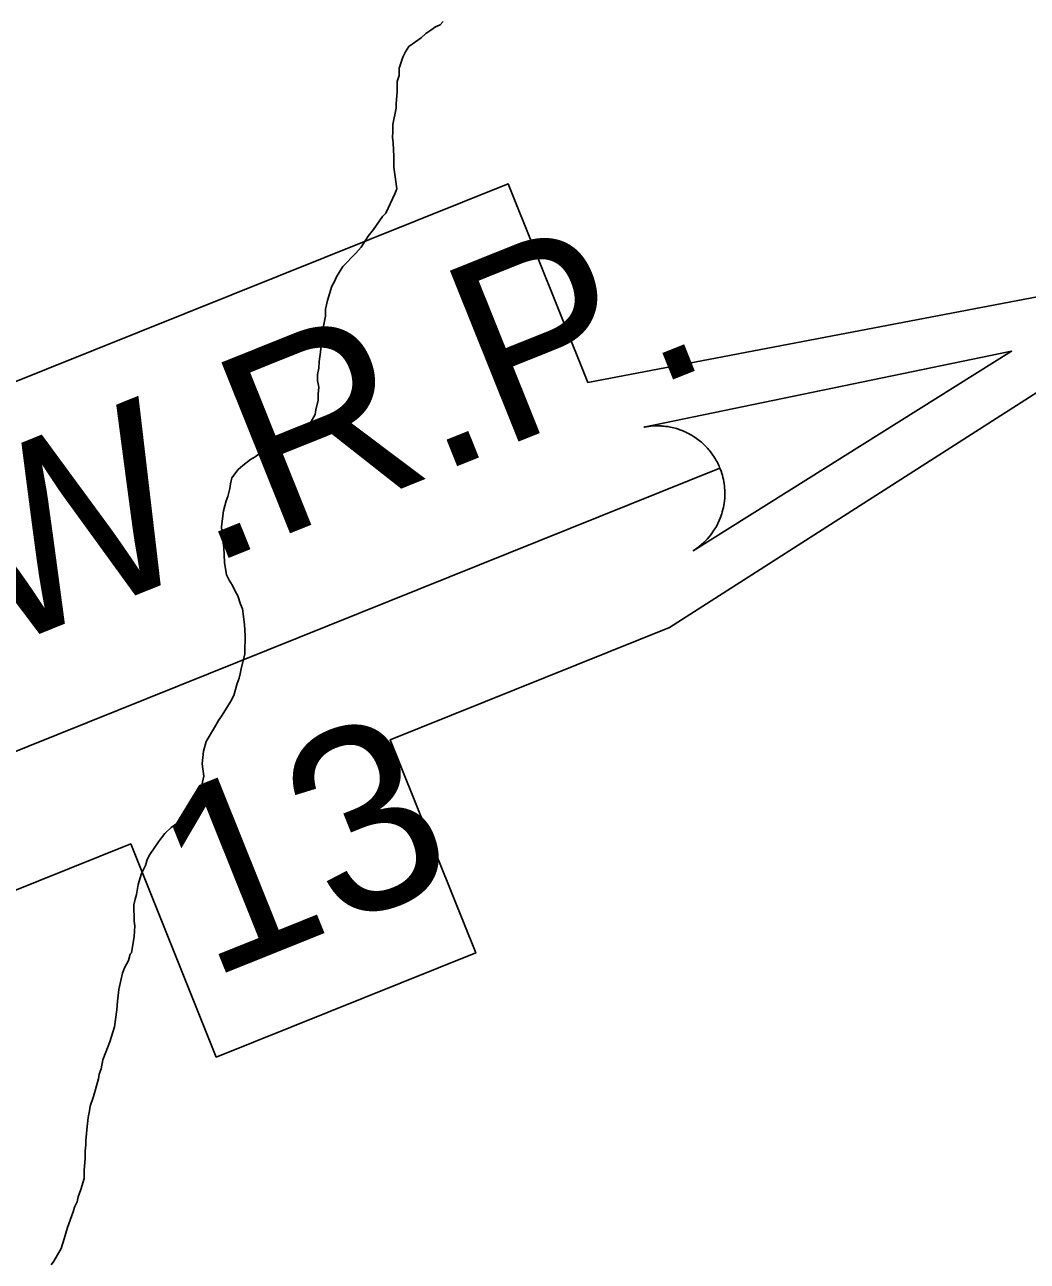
# Model space of a CAD drawing. Extents: x 3177385 to 3215275, y 903885 to 929304.
# Drawn here: x 3182335 to 3183013, y 913861 to 914697 of the extents above; entities that cross this region are included whole.
import ezdxf

# ---------------------------------------------------------------- set-up
doc = ezdxf.new("R2010")
doc.units = 0
for name, color, linetype in [('V-SITE-VEGE', 7, 'Continuous'), ('V-TOPO-SHOR', 7, 'Continuous'), ('V-TOPO-WATR-IDEN', 7, 'Continuous')]:
    doc.layers.add(name, color=color, linetype=linetype)

msp = doc.modelspace()

# ---------------------------------------------------------------- linework, layer by layer
at = {"layer": 'V-SITE-VEGE'}
for p, q in [((3182609.47, 914693.34), (3182612.56, 914695.58)), ((3182612.56, 914695.58), (3182615.64, 914696.93)), ((3182594.5, 914682.17), (3182602.87, 914687.98)), ((3182602.87, 914687.98), (3182605.94, 914691.1)), ((3182605.94, 914691.1), (3182609.47, 914693.34)), ((3182590.56, 914675.06), (3182592.31, 914678.61)), ((3182592.31, 914678.61), (3182594.5, 914682.17)), ((3182587.96, 914667.51), (3182590.56, 914675.06)), ((3182586.69, 914658.65), (3182587.99, 914662.64)), ((3182587.99, 914662.64), (3182587.96, 914667.51)), ((3182586.74, 914651.57), (3182586.69, 914658.65)), ((3182585.92, 914643.59), (3182586.74, 914651.57)), ((3182585.94, 914640.5), (3182585.92, 914643.59)), ((3182583.8, 914629.41), (3182585.94, 914640.5)), ((3182583.83, 914624.54), (3182583.8, 914629.41)), ((3182583.42, 914621), (3182583.83, 914624.54)), ((3182583.89, 914617.02), (3182583.42, 914621)), ((3182584.39, 914607.73), (3182583.89, 914617.02)), ((3182584.44, 914600.64), (3182584.39, 914607.73)), ((3182586.32, 914586.05), (3182584.44, 914600.64)), ((3182585.02, 914582.49), (3182586.32, 914586.05)), ((3182578.91, 914569.61), (3182585.02, 914582.49)), ((3182576.71, 914567.38), (3182578.91, 914569.61)), ((3182570.58, 914558.49), (3182576.71, 914567.38)), ((3182562.25, 914546.48), (3182567.06, 914554.04)), ((3182567.06, 914554.04), (3182570.58, 914558.49)), ((3182558.73, 914542.47), (3182562.25, 914546.48)), ((3182549.94, 914533.55), (3182558.73, 914542.47)), ((3182544.26, 914523.33), (3182545.56, 914526.44)), ((3182545.56, 914526.44), (3182549.94, 914533.55)), ((3182539.48, 914510.45), (3182542.51, 914520.22)), ((3182542.51, 914520.22), (3182544.26, 914523.33)), ((3182538.19, 914504.69), (3182539.48, 914510.45)), ((3182538.23, 914499.82), (3182538.19, 914504.69)), ((3182536.1, 914486.97), (3182536.95, 914493.17)), ((3182536.95, 914493.17), (3182538.23, 914499.82)), ((3182536.12, 914483.87), (3182536.1, 914486.97)), ((3182534.86, 914475.45), (3182535.26, 914480.77)), ((3182535.26, 914480.77), (3182536.12, 914483.87)), ((3182533.6, 914464.82), (3182534.01, 914469.25)), ((3182534.01, 914469.25), (3182534.86, 914475.45)), ((3182532.75, 914460.38), (3182533.6, 914464.82)), ((3182532.78, 914456.4), (3182532.75, 914460.38)), ((3182533.69, 914451.98), (3182532.78, 914456.4)), ((3182533.28, 914447.1), (3182533.69, 914451.98)), ((3182531.59, 914436.47), (3182533.31, 914443.12)), ((3182533.31, 914443.12), (3182533.28, 914447.1)), ((3182531.16, 914433.37), (3182531.59, 914436.47)), ((3182525.92, 914424.48), (3182531.16, 914433.37)), ((3182515.35, 914415.99), (3182520.64, 914419.57)), ((3182520.64, 914419.57), (3182523.28, 914421.8)), ((3182523.28, 914421.8), (3182525.92, 914424.48)), ((3182501.23, 914409.25), (3182506.54, 914410.17)), ((3182506.54, 914410.17), (3182510.07, 914411.53)), ((3182510.07, 914411.53), (3182513.15, 914413.76)), ((3182513.15, 914413.76), (3182515.35, 914415.99)), ((3182482.27, 914398.94), (3182487.55, 914402.96)), ((3182487.55, 914402.96), (3182490.64, 914404.75)), ((3182490.64, 914404.75), (3182494.16, 914407.43)), ((3182494.16, 914407.43), (3182501.23, 914409.25)), ((3182474.8, 914390.47), (3182479.19, 914396.26)), ((3182479.19, 914396.26), (3182482.27, 914398.94)), ((3182473.52, 914383.38), (3182473.94, 914386.48)), ((3182473.94, 914386.48), (3182474.8, 914390.47)), ((3182470.93, 914374.95), (3182472.23, 914378.06)), ((3182472.23, 914378.06), (3182473.52, 914383.38)), ((3182467.95, 914357.66), (3182469.2, 914368.3)), ((3182469.2, 914368.3), (3182470.93, 914374.95)), ((3182468.44, 914351.03), (3182467.95, 914357.66)), ((3182469.38, 914343.51), (3182468.44, 914351.03)), ((3182469.89, 914333.33), (3182469.38, 914343.51)), ((3182471.28, 914324.93), (3182469.89, 914333.33)), ((3182473.08, 914321.4), (3182471.28, 914324.93)), ((3182475.31, 914317.87), (3182473.08, 914321.4)), ((3182477.11, 914313.9), (3182475.31, 914317.87)), ((3182478.9, 914310.81), (3182477.11, 914313.9)), ((3182480.71, 914305.07), (3182478.9, 914310.81)), ((3182482.06, 914301.98), (3182480.71, 914305.07)), ((3182483.46, 914291.37), (3182482.06, 914301.98)), ((3182483.96, 914283.84), (3182483.46, 914291.37)), ((3182483.57, 914276.32), (3182483.99, 914279.86)), ((3182483.61, 914271.45), (3182483.57, 914276.32)), ((3182483.99, 914279.86), (3182483.96, 914283.84)), ((3182481.45, 914262.58), (3182483.61, 914271.45)), ((3182480.6, 914258.14), (3182481.45, 914262.58)), ((3182476.28, 914243.5), (3182478.43, 914251.49)), ((3182478.43, 914251.49), (3182479.74, 914255.04)), ((3182479.74, 914255.04), (3182480.6, 914258.14)), ((3182474.09, 914239.5), (3182476.28, 914243.5)), ((3182468.4, 914230.17), (3182474.09, 914239.5)), ((3182463.15, 914221.72), (3182465.77, 914226.61)), ((3182465.77, 914226.61), (3182468.4, 914230.17)), ((3182457.46, 914212.38), (3182463.15, 914221.72)), ((3182455.73, 914205.73), (3182457.46, 914212.38)), ((3182454.91, 914197.31), (3182455.73, 914205.73)), ((3182455.85, 914188.91), (3182454.91, 914197.31)), ((3182453.71, 914178.71), (3182455.85, 914188.91)), ((3182452.41, 914175.16), (3182453.71, 914178.71)), ((3182444.96, 914163.15), (3182448.91, 914168.94)), ((3182448.91, 914168.94), (3182452.41, 914175.16)), ((3182438.36, 914157.35), (3182444.96, 914163.15)), ((3182427.37, 914147.09), (3182429.56, 914150.21)), ((3182429.56, 914150.21), (3182433.96, 914154.22)), ((3182433.96, 914154.22), (3182438.36, 914157.35)), ((3182419.48, 914135.97), (3182425.18, 914144.42)), ((3182425.18, 914144.42), (3182427.37, 914147.09)), ((3182417.73, 914132.42), (3182419.48, 914135.97)), ((3182413.81, 914123.09), (3182416.43, 914128.42)), ((3182416.43, 914128.42), (3182417.73, 914132.42)), ((3182411.65, 914115.55), (3182413.81, 914123.09)), ((3182409.51, 914105.8), (3182410.37, 914108.9)), ((3182410.37, 914108.9), (3182411.65, 914115.55)), ((3182408.65, 914101.81), (3182409.51, 914105.8)), ((3182408.73, 914090.74), (3182408.65, 914101.81)), ((3182409.19, 914087.64), (3182408.73, 914090.74)), ((3182408.8, 914080.56), (3182409.19, 914087.64)), ((3182407.11, 914069.48), (3182408.8, 914080.56)), ((3182404.93, 914064.15), (3182406.23, 914068.59)), ((3182406.23, 914068.59), (3182407.11, 914069.48)), ((3182401.01, 914055.71), (3182402.31, 914059.26)), ((3182402.31, 914059.26), (3182404.93, 914064.15)), ((3182398.43, 914044.62), (3182399.71, 914050.83)), ((3182399.71, 914050.83), (3182401.01, 914055.71)), ((3182397.6, 914036.65), (3182398.43, 914044.62)), ((3182397.2, 914030.89), (3182397.6, 914036.65)), ((3182395.51, 914019.37), (3182397.2, 914030.89)), ((3182392.48, 914009.17), (3182395.51, 914019.37)), ((3182390.74, 914005.17), (3182392.48, 914009.17)), ((3182387.7, 913997.18), (3182390.74, 914005.17)), ((3182386.41, 913990.97), (3182387.7, 913997.18)), ((3182381.23, 913972.34), (3182384.68, 913984.32)), ((3182384.68, 913984.32), (3182385.11, 913987.42)), ((3182385.11, 913987.42), (3182386.41, 913990.97)), ((3182379.06, 913965.69), (3182381.23, 913972.34)), ((3182376.95, 913951.95), (3182377.78, 913958.15)), ((3182377.78, 913958.15), (3182378.64, 913962.58)), ((3182378.64, 913962.58), (3182379.06, 913965.69)), ((3182376.12, 913942.65), (3182376.95, 913951.95)), ((3182376.15, 913939.55), (3182376.12, 913942.65)), ((3182375.73, 913935.56), (3182376.15, 913939.55)), ((3182375.77, 913930.69), (3182375.73, 913935.56)), ((3182374.94, 913922.27), (3182375.77, 913930.69)), ((3182372.82, 913909.42), (3182374.98, 913916.96)), ((3182374.98, 913916.96), (3182374.94, 913922.27)), ((3182371.08, 913904.54), (3182372.82, 913909.42)), ((3182368.47, 913897.44), (3182370.22, 913900.99)), ((3182370.22, 913900.99), (3182371.08, 913904.54)), ((3182363.7, 913883.68), (3182367.61, 913894.33)), ((3182367.61, 913894.33), (3182368.47, 913897.44)), ((3182361.54, 913876.14), (3182363.7, 913883.68)), ((3182359.37, 913869.48), (3182361.54, 913876.14)), ((3182354.56, 913861.04), (3182359.37, 913869.48)), ((3182352.81, 913858.37), (3182354.56, 913861.04))]:
    msp.add_line(p, q, dxfattribs=at)
at = {"layer": 'V-TOPO-SHOR'}
for points in [[(3182617.84, 914699.16), (3182615.64, 914696.93), (3182612.56, 914695.58), (3182609.47, 914693.34), (3182605.94, 914691.1), (3182602.87, 914687.98), (3182594.5, 914682.17), (3182592.31, 914678.61), (3182590.56, 914675.06), (3182587.96, 914667.51), (3182587.99, 914662.64), (3182586.69, 914658.65), (3182586.74, 914651.57), (3182585.91, 914643.59), (3182585.94, 914640.5), (3182583.8, 914629.41), (3182583.83, 914624.54), (3182583.42, 914621)], [(3182583.42, 914621), (3182583.89, 914617.02), (3182584.4, 914607.73), (3182584.44, 914600.64), (3182586.32, 914586.05), (3182585.02, 914582.49), (3182578.91, 914569.61), (3182576.71, 914567.38), (3182570.58, 914558.49), (3182567.06, 914554.04), (3182562.25, 914546.48), (3182558.73, 914542.47), (3182549.94, 914533.55), (3182545.56, 914526.44), (3182544.26, 914523.33), (3182542.51, 914520.22), (3182539.48, 914510.46), (3182538.19, 914504.69), (3182538.23, 914499.82), (3182536.95, 914493.17), (3182536.1, 914486.97), (3182536.12, 914483.87), (3182535.26, 914480.77), (3182534.86, 914475.45), (3182534.01, 914469.25), (3182533.6, 914464.82), (3182532.75, 914460.38), (3182532.78, 914456.4), (3182533.69, 914451.98), (3182533.28, 914447.1), (3182533.31, 914443.12), (3182531.59, 914436.47), (3182531.17, 914433.37), (3182525.92, 914424.48), (3182523.28, 914421.8), (3182520.64, 914419.57), (3182515.35, 914415.99), (3182513.15, 914413.76), (3182510.07, 914411.53), (3182506.54, 914410.17), (3182501.23, 914409.25), (3182494.16, 914407.43), (3182490.64, 914404.75), (3182487.55, 914402.96), (3182482.27, 914398.94), (3182479.19, 914396.26), (3182474.8, 914390.47), (3182473.94, 914386.48), (3182473.52, 914383.38), (3182472.23, 914378.06), (3182470.93, 914374.95), (3182469.2, 914368.3), (3182467.95, 914357.66), (3182468.44, 914351.03), (3182469.38, 914343.51), (3182469.89, 914333.33), (3182471.28, 914324.93), (3182473.07, 914321.4), (3182475.31, 914317.87), (3182477.11, 914313.9), (3182478.9, 914310.81), (3182480.71, 914305.07), (3182482.06, 914301.98), (3182483.46, 914291.37), (3182483.96, 914283.84), (3182483.99, 914279.86), (3182483.57, 914276.32), (3182483.61, 914271.45), (3182481.45, 914262.58), (3182480.6, 914258.14), (3182479.74, 914255.04), (3182478.43, 914251.49), (3182476.28, 914243.5), (3182474.09, 914239.5), (3182468.4, 914230.17), (3182465.77, 914226.61), (3182463.15, 914221.72), (3182457.46, 914212.38), (3182455.73, 914205.73), (3182454.91, 914197.31), (3182455.85, 914188.91), (3182453.71, 914178.71), (3182452.41, 914175.16), (3182448.91, 914168.94), (3182444.96, 914163.15), (3182438.36, 914157.35), (3182433.96, 914154.22), (3182429.56, 914150.21), (3182427.37, 914147.09), (3182425.18, 914144.42), (3182419.48, 914135.97), (3182417.73, 914132.42), (3182416.43, 914128.42), (3182413.81, 914123.09), (3182411.65, 914115.55), (3182410.37, 914108.9), (3182409.51, 914105.8), (3182408.65, 914101.81), (3182408.73, 914090.74), (3182409.19, 914087.64), (3182408.8, 914080.56)], [(3182408.8, 914080.56), (3182407.11, 914069.48), (3182406.23, 914068.59), (3182404.93, 914064.15), (3182402.31, 914059.26), (3182401.01, 914055.71), (3182399.71, 914050.83), (3182398.43, 914044.62), (3182397.6, 914036.65), (3182397.2, 914030.89), (3182395.51, 914019.37), (3182392.48, 914009.17), (3182390.74, 914005.17), (3182387.7, 913997.18), (3182386.41, 913990.97), (3182385.11, 913987.42), (3182384.69, 913984.32), (3182381.23, 913972.34), (3182379.06, 913965.69), (3182378.64, 913962.58), (3182377.78, 913958.15), (3182376.95, 913951.95), (3182376.12, 913942.65), (3182376.15, 913939.55), (3182375.73, 913935.56), (3182375.77, 913930.69), (3182374.94, 913922.27), (3182374.98, 913916.96), (3182372.82, 913909.42), (3182371.08, 913904.54), (3182370.22, 913900.99), (3182368.47, 913897.44), (3182367.61, 913894.33), (3182363.7, 913883.68), (3182361.54, 913876.14), (3182359.37, 913869.48), (3182354.56, 913861.04), (3182352.81, 913858.37)]]:
    msp.add_lwpolyline(points, dxfattribs=at)
at = {"layer": 'V-TOPO-WATR-IDEN'}
msp.add_line((3182107.81, 914117.15), (3182804.92, 914397.04), dxfattribs=at)
for points in [[(3181867.81, 914049.36), (3182123.01, 914217.23), (3182069.09, 914351.53), (3182661.64, 914589.44), (3182715.57, 914455.14), (3183025.16, 914514.03)], [(3183044.92, 914464.82), (3182770.71, 914289.33), (3182581.94, 914213.54), (3182639.81, 914069.39), (3182464.35, 913998.95), (3182406.48, 914143.09), (3182197.84, 914059.32), (3181887.57, 914000.16)]]:
    msp.add_lwpolyline(points, dxfattribs=at)
msp.add_lwpolyline([(3182753.36, 914424.82), (3183002.03, 914476.17), (3182786.89, 914341.3), (3182790.62, 914343.93), (3182793.96, 914346.81), (3182795.23, 914348.05), (3182796.3, 914349.19), (3182797.54, 914350.62), (3182798.69, 914352.05), (3182799.64, 914353.32), (3182800.86, 914355.11), (3182802.08, 914357.1), (3182802.71, 914358.24), (3182803.48, 914359.73), (3182804.42, 914361.73), (3182805.07, 914363.32), (3182805.71, 914365.06), (3182806.09, 914366.22), (3182806.48, 914367.51), (3182806.9, 914369.09), (3182807.23, 914370.56), (3182807.52, 914372.04), (3182807.72, 914373.25), (3182807.95, 914375.07), (3182808.11, 914376.82), (3182808.18, 914378.22), (3182808.22, 914379.87), (3182808.2, 914381.3), (3182808.14, 914382.57), (3182808.08, 914383.55), (3182807.94, 914385.06), (3182807.74, 914386.59), (3182807.5, 914388.04), (3182807.22, 914389.5), (3182806.91, 914390.85), (3182806.53, 914392.31), (3182806.18, 914393.5), (3182805.62, 914395.19), (3182804.92, 914397.04), (3182804.68, 914397.62), (3182804.32, 914398.47), (3182803.86, 914399.48), (3182803.39, 914400.44), (3182802.92, 914401.35), (3182802.44, 914402.24), (3182801.85, 914403.28), (3182801.42, 914403.99), (3182800.77, 914405.01), (3182800.13, 914405.96), (3182799.68, 914406.6), (3182798.47, 914408.21), (3182797.8, 914409.05), (3182797.32, 914409.62), (3182796.52, 914410.55), (3182795.78, 914411.35), (3182794.99, 914412.17), (3182794.02, 914413.11), (3182793.1, 914413.97), (3182792.36, 914414.62), (3182791.72, 914415.17), (3182790.83, 914415.89), (3182790.02, 914416.51), (3182789.06, 914417.22), (3182788.06, 914417.91), (3182787.04, 914418.58), (3182785.72, 914419.39), (3182784.75, 914419.95), (3182783.68, 914420.53), (3182782.6, 914421.07), (3182781.73, 914421.49), (3182780.76, 914421.93), (3182779.31, 914422.53), (3182779.26, 914422.55), (3182778.38, 914422.88), (3182777.74, 914423.12), (3182776.76, 914423.45), (3182775.53, 914423.84), (3182774.55, 914424.12), (3182773.66, 914424.35), (3182772.51, 914424.63), (3182771.39, 914424.86), (3182770.6, 914425.01), (3182769.55, 914425.19), (3182768.1, 914425.39), (3182767.24, 914425.49), (3182766.56, 914425.56), (3182765.94, 914425.61), (3182765.2, 914425.66), (3182764.22, 914425.71), (3182763.24, 914425.73), (3182762.27, 914425.74), (3182761.3, 914425.73), (3182760.06, 914425.68), (3182759.31, 914425.63), (3182758.12, 914425.53), (3182756.75, 914425.38), (3182755.72, 914425.24), (3182754.95, 914425.12), (3182754.24, 914425), (3182753.72, 914424.9)], close=True, dxfattribs=at)

# ---------------------------------------------------------------- texts
for s, height, rotation, p in [('L.W.R.P.', 124.499, 21.87502, (3182183.95, 914220.46)), ('13', 124.5, 21.87512, (3182459.13, 914051.31))]:
    msp.add_text(s, height=height, rotation=rotation, dxfattribs=at).set_placement(p)

doc.saveas('drawing.dxf')
